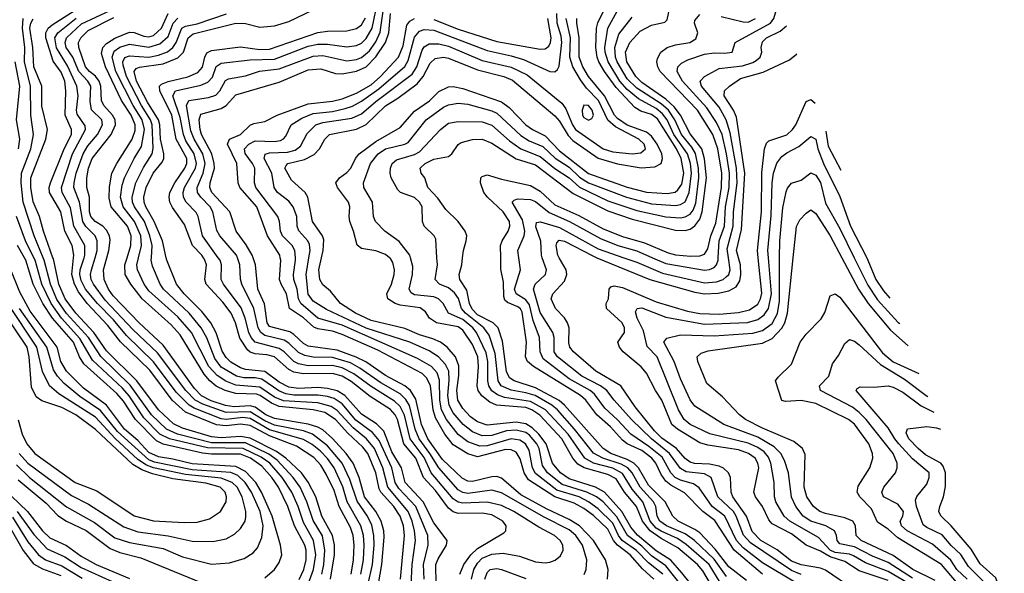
# Model space of a CAD drawing. Header units: inches. Extents: x 990535 to 1117859, y 769386 to 892122.
# Tile 1041 of 1056: x 1092176 to 1096250, y 848694 to 850985. Entities that reach past the tile are written whole.
import ezdxf

# ---------------------------------------------------------------- set-up
doc = ezdxf.new("R2010")
doc.units = ezdxf.units.IN
doc.header["$MEASUREMENT"] = 0
doc.layers.add('B0894', color=7, linetype='Continuous')
doc.layers.add('B0895', color=7, linetype='Continuous')

msp = doc.modelspace()

# ---------------------------------------------------------------- linework, layer by layer
at = {"layer": 'B0894', "color": 5}
for points, elevation in [([(1093332.3, 848667.7), (1093351.6, 848710), (1093361.4, 848750), (1093361.3, 848790), (1093356.2, 848810), (1093312.3, 848890), (1093285.8, 848970), (1093246.3, 849050), (1093219.6, 849090), (1093177.5, 849137.5), (1093130.2, 849170), (1093090, 849186.8), (1092970, 849187.3), (1092931.6, 849191.6), (1092770, 849227.6), (1092742.3, 849242.3), (1092654.7, 849330), (1092605.5, 849405.5), (1092578, 849438), (1092441.1, 849561.1), (1092423.1, 849590), (1092398, 849650), (1092311.3, 849750), (1092271.2, 849810), (1092231.7, 849890), (1092201.4, 849990), (1092195.5, 850000)], 4280), ([(1093370, 848649.1), (1093392.1, 848710), (1093400.5, 848770), (1093392.1, 848830), (1093350, 848903.6), (1093328.4, 848970), (1093301.2, 849030), (1093261.4, 849090), (1093210.6, 849150), (1093174.8, 849174.8), (1093100.1, 849210), (1092953.4, 849213.4), (1092795, 849250), (1092756, 849270), (1092690, 849336.5), (1092628, 849428), (1092600.5, 849460.5), (1092476.5, 849576.5), (1092425.1, 849665.1), (1092348.5, 849750), (1092305.5, 849810), (1092266.7, 849890), (1092239.7, 849990), (1092234.7, 850000)], 4260), ([(1093426.4, 848690), (1093434.8, 848730), (1093439.1, 848790), (1093428.2, 848848.2), (1093390, 848911.9), (1093364.2, 848990), (1093335.8, 849050), (1093307.3, 849090), (1093241.4, 849161.4), (1093206.8, 849186.8), (1093110, 849233.5), (1092970, 849234.4), (1092828.4, 849270), (1092783.8, 849290), (1092721.2, 849350), (1092632.6, 849472.6), (1092511, 849591), (1092459.8, 849670), (1092369.6, 849769.6), (1092330, 849827.3), (1092302.9, 849890), (1092277.5, 849990), (1092273.2, 850000)], 4240), ([(1093461.4, 848670), (1093478.2, 848770), (1093478.4, 848810), (1093470.6, 848850.6), (1093426.1, 848930), (1093400.7, 849010), (1093370, 849071.1), (1093341.6, 849110), (1093277.1, 849170), (1093238.1, 849198.1), (1093130, 849253.5), (1093090, 849260.6), (1093010, 849254.5), (1092970, 849258.5), (1092850, 849294.4), (1092812.6, 849312.6), (1092750.1, 849370.1), (1092660.7, 849490), (1092534.9, 849614.9), (1092482.9, 849690), (1092407.8, 849770), (1092363.4, 849830), (1092337.9, 849890), (1092314.9, 849994.9), (1092313.1, 850000)], 4220), ([(1093547.3, 848690), (1093557.1, 848750), (1093560, 848810), (1093555.2, 848850), (1093544, 848884), (1093497.6, 848970), (1093476.6, 849036.6), (1093444.3, 849104.3), (1093421.4, 849141.4), (1093392.8, 849172.8), (1093320.5, 849220.5), (1093210, 849262), (1093130, 849305), (1093090, 849311.5), (1093030, 849303.7), (1092990, 849308.1), (1092861.2, 849361.2), (1092806.5, 849410), (1092714, 849534), (1092592.3, 849652.3), (1092539.8, 849719.8), (1092454.6, 849810), (1092418.9, 849858.9), (1092402.7, 849890), (1092391.3, 849930), (1092398.6, 850000)], 4180), ([(1093587.9, 848690), (1093597.9, 848750), (1093601.2, 848810), (1093598.6, 848850), (1093587.2, 848890), (1093531.4, 848990), (1093512.3, 849052.3), (1093476.4, 849130), (1093449.4, 849169.4), (1093419.8, 849199.8), (1093386.3, 849226.3), (1093350, 849247.1), (1093210, 849287), (1093130, 849334.2), (1093098.8, 849338.8), (1093030.6, 849330.6), (1093010, 849333.4), (1092897.6, 849377.6), (1092876.3, 849390), (1092823.6, 849443.6), (1092730, 849569.1), (1092617.5, 849677.5), (1092563.3, 849743.3), (1092497.1, 849810), (1092448.5, 849870), (1092430, 849905.5), (1092424.9, 849930), (1092426.3, 849950), (1092441.8, 850000)], 4160), ([(1093617.5, 848650), (1093635.5, 848730), (1093642, 848810), (1093641.2, 848850), (1093632.5, 848892.4), (1093614.6, 848930), (1093571.9, 848991.9), (1093541.8, 849081.8), (1093510.6, 849150), (1093450, 849221.7), (1093387.2, 849270), (1093350, 849282.7), (1093230, 849306.3), (1093190, 849324.5), (1093130, 849362), (1093030, 849359.3), (1092934, 849394), (1092902.1, 849410), (1092863, 849450), (1092746.3, 849606.3), (1092643.2, 849703.2), (1092530, 849824.3), (1092481.7, 849890), (1092471.9, 849910), (1092469.2, 849930), (1092472.5, 849950), (1092487.7, 850000)], 4140), ([(1093659.9, 848650), (1093674.8, 848730), (1093683.4, 848843.4), (1093681.9, 848870), (1093671.7, 848910), (1093649.7, 848950), (1093602.7, 849010), (1093580.8, 849090), (1093555, 849150), (1093526.5, 849190), (1093470, 849251.1), (1093430, 849287.2), (1093410, 849298.9), (1093370, 849311.3), (1093230, 849333.9), (1093194.8, 849350), (1093150, 849381.2), (1093130, 849387), (1093063.3, 849383.3), (1093027.6, 849387.7), (1092967.4, 849407.4), (1092928.2, 849428.2), (1092898.9, 849458.9), (1092770, 849638), (1092669.7, 849729.7), (1092562.4, 849842.4), (1092543.1, 849870), (1092524.8, 849910), (1092521.8, 849950), (1092536.3, 850000)], 4120), ([(1093752, 848670), (1093768.4, 848850), (1093763.3, 848890), (1093749.5, 848930), (1093724.5, 848970), (1093670.6, 849030), (1093663.6, 849043.6), (1093649.8, 849110), (1093615.8, 849190), (1093595.8, 849215.8), (1093533.4, 849273.4), (1093482.1, 849330), (1093438.8, 849358.9), (1093390, 849370.9), (1093250, 849383.5), (1093217.3, 849397.3), (1093170.2, 849430.2), (1093155.7, 849435.7), (1093070, 849437.5), (1093025.9, 849450), (1092988.5, 849468.5), (1092962.4, 849490), (1092938.5, 849518.5), (1092840.4, 849680.4), (1092802, 849722), (1092682.1, 849830), (1092635.3, 849890), (1092612.4, 849930), (1092610.6, 849970), (1092620.2, 850000)], 4080), ([(1093795.5, 848644.5), (1093799.4, 848730), (1093813.7, 848830), (1093809.7, 848870), (1093799.5, 848910), (1093782.6, 848950), (1093699.2, 849050), (1093679, 849130), (1093643.3, 849210), (1093611, 849250), (1093555.2, 849295.2), (1093490, 849367), (1093464.5, 849384.5), (1093410, 849399.1), (1093267.6, 849407.6), (1093230, 849423), (1093170, 849464.1), (1093070, 849472.6), (1093029.2, 849489.1), (1092992.3, 849512.3), (1092959, 849550), (1092887.2, 849690), (1092830, 849754.5), (1092710, 849862.3), (1092690.8, 849890), (1092662.6, 849950), (1092659.9, 849970), (1092667.2, 850000)], 4060), ([(1093849.4, 848670), (1093846.1, 848730), (1093866.3, 848810), (1093864.4, 848850), (1093815, 848970), (1093744.8, 849044.8), (1093730, 849069.5), (1093716.2, 849130), (1093663.7, 849243.7), (1093636.3, 849276.3), (1093567, 849327), (1093510, 849394.7), (1093477.3, 849417.3), (1093450, 849425.8), (1093410.6, 849430.6), (1093310, 849431.4), (1093276.4, 849436.4), (1093248.7, 849448.7), (1093177.2, 849497.2), (1093150, 849502.6), (1093103.1, 849503.1), (1093072.4, 849510), (1093010, 849547.4), (1092983.2, 849583.2), (1092950, 849668.8), (1092926.2, 849710), (1092876.4, 849770), (1092771, 849870), (1092756.5, 849890), (1092724.9, 849964.9), (1092720.1, 849990), (1092720.7, 850000)], 4040), ([(1093898.6, 848650), (1093897.8, 848730), (1093906.9, 848753.1), (1093942.6, 848810), (1093944.9, 848830), (1093890, 848902.6), (1093845.9, 848990), (1093770.8, 849070), (1093755.9, 849130), (1093716.1, 849196.1), (1093682.3, 849282.3), (1093652.9, 849312.9), (1093590, 849351.7), (1093520.6, 849430), (1093490, 849449.4), (1093450, 849459.1), (1093410, 849462.3), (1093330, 849459.2), (1093290, 849464), (1093250, 849485.1), (1093190, 849529.2), (1093110, 849537.7), (1093090, 849543.6), (1093050, 849567.9), (1093030, 849587.1), (1093013.3, 849613.3), (1092989.4, 849689.4), (1092966.7, 849730), (1092930, 849777.4), (1092856.8, 849850), (1092824.8, 849890), (1092784.3, 849990), (1092782.1, 850000)], 4020), ([(1093996.6, 848690), (1094013.8, 848730), (1094042.8, 848770), (1094070, 848796.1), (1094178.8, 848861.2), (1094186.9, 848870), (1094188.6, 848890), (1094175.2, 848910), (1094130, 848935.6), (1094090, 848943.2), (1093990, 848941.4), (1093970, 848947.8), (1093950, 848964), (1093896.4, 849036.4), (1093846.8, 849090), (1093815.3, 849170), (1093766, 849230), (1093739.3, 849330), (1093730, 849350.2), (1093710, 849371.8), (1093625.5, 849425.5), (1093547.8, 849487.8), (1093510, 849509.3), (1093470, 849521), (1093350, 849519.3), (1093310, 849526.5), (1093290, 849537.1), (1093230, 849589.5), (1093198.4, 849598.4), (1093150, 849602.3), (1093130, 849608.7), (1093118.5, 849618.5), (1093086.2, 849666.2), (1093068.6, 849730), (1093050.5, 849770.5), (1093016.2, 849816.2), (1092946.8, 849890), (1092941.6, 849910), (1092948.3, 849970), (1092942.4, 849990), (1092936.2, 850000)], 3980), ([(1094045.7, 848670), (1094055.7, 848710), (1094070, 848735.4), (1094090, 848756.5), (1094130, 848773), (1094176.5, 848776.5), (1094244.1, 848764.1), (1094310, 848741.8), (1094350, 848736.6), (1094370, 848739.2), (1094392.3, 848747.7), (1094413.7, 848766.3), (1094424.5, 848790), (1094423.2, 848810), (1094412.1, 848830), (1094388.5, 848850), (1094324.4, 848884.4), (1094219.9, 848950), (1094170, 848974.9), (1094110, 848988.8), (1094010, 848984.2), (1093990, 848988.8), (1093970, 849002), (1093878.1, 849110), (1093850, 849172.7), (1093791.2, 849250), (1093768.5, 849348.5), (1093750, 849384.1), (1093726.1, 849406.1), (1093630, 849466.8), (1093559, 849519), (1093510, 849543.9), (1093470, 849554.1), (1093370, 849552.3), (1093330, 849560.3), (1093310, 849570.5), (1093270.1, 849610.1), (1093250, 849623.6), (1093149.9, 849650), (1093133, 849670), (1093123.5, 849690), (1093108.8, 849750), (1093092, 849792), (1093019.3, 849890), (1093010, 849909.9), (1093011, 849970), (1093004.7, 849990), (1092997.4, 850000)], 3960), ([(1094511.3, 848688.7), (1094520.4, 848710), (1094523.1, 848750), (1094504.9, 848810), (1094477.7, 848850), (1094450, 848873), (1094345.5, 848925.5), (1094170, 849027.3), (1094130, 849037.4), (1094030, 849024.3), (1094010, 849027.7), (1093990, 849039.4), (1093910, 849130.2), (1093873.1, 849190), (1093828.3, 849250), (1093812.4, 849290), (1093788.4, 849388.4), (1093773.6, 849413.6), (1093750, 849436.1), (1093670, 849482.1), (1093583.3, 849543.3), (1093544.3, 849564.3), (1093470, 849587.3), (1093390, 849587.9), (1093355.1, 849595.1), (1093330, 849608.1), (1093290, 849646.6), (1093270, 849659.1), (1093190, 849678.4), (1093172.9, 849690), (1093162.1, 849710), (1093144.8, 849790), (1093095.4, 849890), (1093089.4, 849910.6), (1093086.4, 849970), (1093076.6, 850000)], 3940), ([(1094607.5, 848670), (1094611.6, 848710), (1094599.3, 848750), (1094550.5, 848830), (1094492.5, 848890), (1094450, 848916.6), (1094358.8, 848958.8), (1094250, 849018.8), (1094170, 849087.9), (1094150, 849094.5), (1094130, 849092.8), (1094050, 849073.1), (1094030, 849075.3), (1094007.1, 849087.1), (1093925.4, 849165.4), (1093865.1, 849250), (1093839, 849310), (1093814.8, 849414.8), (1093793.1, 849450), (1093770, 849469.7), (1093690, 849511.7), (1093608.3, 849568.3), (1093568.1, 849588.1), (1093490, 849617), (1093370, 849633.9), (1093350, 849644.8), (1093310, 849682.5), (1093293, 849693), (1093210, 849714.7), (1093200.1, 849730), (1093189, 849809), (1093161.5, 849870), (1093151, 849970), (1093141.4, 850000)], 3920), ([(1094799.9, 848670), (1094752.9, 848712.9), (1094702.5, 848770), (1094649.8, 848809.8), (1094633.6, 848830), (1094610, 848876), (1094550, 848932.7), (1094510, 848962), (1094470, 848984), (1094389.9, 849010), (1094281.2, 849081.2), (1094263.2, 849110), (1094247.2, 849167.2), (1094230, 849194.4), (1094210, 849204.9), (1094186.7, 849206.7), (1094070, 849175.4), (1094030, 849187.8), (1093970, 849225.6), (1093934.8, 849270), (1093896.5, 849336.5), (1093886.4, 849370), (1093876.2, 849470), (1093860.8, 849500.9), (1093840.8, 849520.8), (1093657.8, 849617.8), (1093510, 849682.7), (1093470, 849695.9), (1093410, 849704.9), (1093392.5, 849712.5), (1093350, 849751.5), (1093291.6, 849790), (1093279.9, 849850), (1093257.1, 849890), (1093251.3, 849910), (1093255.9, 849990), (1093253.7, 850000)], 3880), ([(1094837.6, 848690), (1094777.6, 848737.6), (1094728.5, 848788.5), (1094669.2, 848829.2), (1094654.1, 848850), (1094630, 848900.7), (1094570, 848961.1), (1094529.7, 848989.7), (1094490.3, 849010), (1094398.2, 849038.2), (1094310, 849106.8), (1094298.5, 849130), (1094283.9, 849203.9), (1094269.2, 849230), (1094245.3, 849245.3), (1094210, 849250.3), (1094110, 849221.3), (1094080.2, 849220.2), (1094030, 849238.4), (1093990, 849268.7), (1093942.5, 849330), (1093920.7, 849370), (1093913.8, 849410), (1093913.3, 849493.3), (1093903.1, 849523.1), (1093879.3, 849550), (1093822.1, 849582.1), (1093510, 849720.4), (1093410.1, 849750.1), (1093338.8, 849810), (1093329.6, 849829.6), (1093323.6, 849870), (1093310.5, 849910), (1093308.4, 849930), (1093317.6, 849990), (1093316.6, 850000)], 3860), ([(1094944.4, 848604.4), (1094850, 848724.6), (1094790, 848766.7), (1094750, 848805.6), (1094691.1, 848850), (1094647.1, 848927.1), (1094589.7, 848989.7), (1094562.6, 849010), (1094522.1, 849030), (1094421, 849061), (1094360.2, 849110), (1094339.8, 849139.8), (1094325.5, 849210), (1094316.4, 849230), (1094285.7, 849265.7), (1094270, 849276.6), (1094230, 849286.5), (1094190, 849283.1), (1094130, 849264.5), (1094090, 849263.2), (1094050, 849278.9), (1094010.6, 849310), (1093970, 849358.1), (1093952.3, 849390), (1093947.1, 849430), (1093953.3, 849493.3), (1093951.3, 849530), (1093938.4, 849558.4), (1093909.1, 849589.1), (1093870, 849615), (1093790, 849650.2), (1093610, 849708.7), (1093445.7, 849785.7), (1093390, 849820.1), (1093369.6, 849849.6), (1093361.4, 849930), (1093372.5, 850000)], 3840), ([(1094990, 848602.7), (1094916.4, 848696.4), (1094870, 848747.7), (1094810, 848787), (1094732.2, 848852.2), (1094705.1, 848885.1), (1094667.1, 848950), (1094595.7, 849030), (1094559, 849050), (1094450, 849084.4), (1094413.2, 849110), (1094380.3, 849150), (1094355, 849230), (1094324.2, 849270), (1094296.4, 849296.4), (1094270, 849312), (1094230, 849319.9), (1094110, 849307.2), (1094070, 849320.6), (1094041.9, 849341.9), (1094010, 849375.6), (1093988.9, 849410), (1093984.6, 849450), (1093992.6, 849512.6), (1093992.5, 849552.5), (1093978.9, 849590), (1093945.1, 849630), (1093916.4, 849650), (1093884.7, 849664.7), (1093830, 849681), (1093770, 849706.6), (1093630, 849740.5), (1093565.1, 849770), (1093502.7, 849810), (1093461.2, 849861.2), (1093430, 849887.7), (1093418.1, 849910), (1093413.4, 849950), (1093425.1, 850000)], 3820), ([(1095033.9, 848650), (1095003.3, 848703.4), (1094980.3, 848730), (1094899.3, 848799.3), (1094830, 848837.7), (1094785.2, 848870), (1094753.3, 848910), (1094728.8, 848970), (1094679.1, 849030), (1094644.4, 849084.4), (1094610, 849103.3), (1094511.7, 849130), (1094485.8, 849145.8), (1094464.5, 849170), (1094419.1, 849250), (1094328.3, 849348.3), (1094294.9, 849370), (1094270, 849379.6), (1094149.3, 849389.3), (1094121.9, 849401.9), (1094088, 849428), (1094073.3, 849450), (1094068.3, 849470), (1094074.6, 849550), (1094071.7, 849590), (1094050, 849640.5), (1094010, 849699.6), (1093990, 849714), (1093899.9, 849730), (1093872, 849750), (1093855.4, 849775.4), (1093832.3, 849792.3), (1093750, 849803.6), (1093729.8, 849810), (1093698.8, 849830), (1093694.9, 849850), (1093714.9, 849890), (1093725.5, 849930), (1093726.7, 849950), (1093719.9, 849979.9), (1093710, 849996.6), (1093705.9, 850000)], 3780), ([(1095075.1, 848655.1), (1095028.6, 848730), (1094933.3, 848813.3), (1094898, 848838), (1094830, 848867.5), (1094810, 848880.7), (1094784.3, 848910), (1094755.1, 848990), (1094710, 849042.1), (1094670, 849107.4), (1094630, 849128.9), (1094549.9, 849150), (1094514.7, 849170), (1094445.3, 849270), (1094352.2, 849370), (1094290, 849405.4), (1094181.3, 849421.3), (1094152.3, 849432.3), (1094129.1, 849449.1), (1094116.8, 849470), (1094112.8, 849490), (1094112.5, 849570), (1094106, 849606), (1094066.1, 849690), (1094050.4, 849710), (1094010, 849743.8), (1093950.4, 849770), (1093927.5, 849810), (1093909, 849829), (1093890, 849837.6), (1093810, 849846.1), (1093795.1, 849855.1), (1093787.5, 849870), (1093801.1, 849930), (1093802.9, 849962.9), (1093793.1, 850000)], 3760), ([(1095100.2, 848680.2), (1095050, 848752.7), (1094968, 848830), (1094930, 848857.6), (1094852.6, 848890), (1094824.6, 848910), (1094814.4, 848930), (1094808.1, 848970), (1094798.2, 848990), (1094743.6, 849050), (1094710, 849110), (1094692.5, 849130), (1094665.3, 849145.3), (1094589.5, 849170), (1094550.7, 849190.7), (1094472, 849290), (1094401.2, 849370), (1094377.4, 849390), (1094309.1, 849429.1), (1094270, 849441.3), (1094210, 849451.4), (1094168.8, 849470), (1094155.4, 849490), (1094143.7, 849603.7), (1094118.7, 849678.7), (1094096.9, 849710), (1094021, 849770), (1094003.5, 849790), (1093991.7, 849831.7), (1093975, 849855), (1093950, 849874.6), (1093913.2, 849890), (1093894.7, 849910), (1093904.3, 849970), (1093902.3, 850000)], 3740), ([(1095184.1, 848664.1), (1095110, 848720.6), (1095054.2, 848794.2), (1094990, 848861.3), (1094970, 848875.7), (1094901.3, 848910), (1094878.2, 848930), (1094846.2, 848990), (1094777.9, 849057.9), (1094736.7, 849130), (1094717.5, 849150), (1094690, 849165), (1094622.1, 849190), (1094589.9, 849210), (1094430.7, 849390), (1094408.3, 849408.3), (1094310, 849461.9), (1094222.2, 849490), (1094202.7, 849502.7), (1094189.6, 849529.6), (1094173.8, 849653.8), (1094156, 849710), (1094135.4, 849730), (1094070, 849763.6), (1094047.5, 849787.5), (1094036.7, 849810), (1094026, 849866), (1093996.7, 849910), (1093994.6, 849930), (1094005.8, 849970), (1094008.8, 850000)], 3720), ([(1095250, 848690.4), (1095131.7, 848790), (1095052.5, 848912.5), (1095003.3, 848950), (1094927.3, 849027.3), (1094870, 849058.4), (1094850, 849074.9), (1094830, 849102.6), (1094808, 849150), (1094791.1, 849170), (1094750, 849202), (1094689.6, 849229.6), (1094670, 849244.2), (1094620.4, 849300.4), (1094564, 849350), (1094518.3, 849410), (1094496.8, 849430), (1094302.2, 849550), (1094277.1, 849570), (1094269.1, 849590), (1094272.8, 849650), (1094254.6, 849774.6), (1094248.8, 849788.9), (1094237.2, 849797.2), (1094194.2, 849814.1), (1094183.8, 849823.8), (1094178.9, 849838.9), (1094178.3, 849898.3), (1094167.3, 849952.7), (1094166.1, 850000)], 3680), ([(1095390, 848653.4), (1095250, 848737.6), (1095170, 848798.9), (1095142.6, 848830), (1095093.8, 848930), (1095041.8, 848970), (1094987.4, 849047.4), (1094963.5, 849063.5), (1094910, 849079), (1094888.7, 849090), (1094870, 849110), (1094833.9, 849173.9), (1094778.7, 849218.7), (1094704.5, 849270), (1094649.2, 849329.2), (1094596.6, 849376.5), (1094555, 849435), (1094536.4, 849450), (1094450, 849499.1), (1094341.9, 849581.9), (1094329, 849610), (1094327.4, 849670), (1094300.5, 849740.5), (1094285.3, 849805.3), (1094270, 849825.8), (1094229.6, 849850), (1094223.3, 849870), (1094248.5, 849950), (1094241.6, 850000)], 3660), ([(1095410, 848688.3), (1095370, 848705.2), (1095199.4, 848819.4), (1095171.3, 848851.3), (1095140.7, 848930), (1095129.1, 848949.1), (1095065.1, 849010), (1095036.7, 849090), (1095010, 849105.2), (1094933.8, 849113.8), (1094910, 849127.4), (1094865.1, 849190), (1094789.7, 849250), (1094707.4, 849330), (1094635.2, 849410), (1094605.8, 849450), (1094578.7, 849470), (1094502.5, 849510), (1094401, 849590), (1094388.1, 849610), (1094387, 849670), (1094382.6, 849690), (1094330, 849772.7), (1094301.3, 849870), (1094309.4, 849890), (1094351.5, 849930), (1094355.6, 849950), (1094338.5, 850000)], 3640), ([(1095627, 848627), (1095510, 848707.2), (1095490, 848714.8), (1095410, 848729.1), (1095370, 848744.2), (1095310, 848791.2), (1095242.8, 848830), (1095206.8, 848866.8), (1095183.4, 848930), (1095126.9, 849010), (1095119.9, 849030), (1095117.2, 849090), (1095109.5, 849110), (1095088.8, 849128.8), (1095070, 849136.8), (1095030, 849145.6), (1094968.5, 849148.5), (1094950, 849153.9), (1094930, 849168.2), (1094893.1, 849210), (1094833.4, 849253.5), (1094803.3, 849283.3), (1094722.5, 849382.6), (1094662.7, 849470), (1094559.9, 849530), (1094466.9, 849610), (1094451.7, 849630), (1094447.7, 849647.7), (1094449, 849709), (1094443, 849730), (1094430, 849750.5), (1094393.1, 849790), (1094375.5, 849830), (1094381.5, 849850), (1094430, 849903), (1094439.7, 849930), (1094436.5, 849950), (1094408.5, 850000)], 3620), ([(1094564.3, 850000), (1094783.8, 849910), (1094970, 849857.1), (1095010, 849850.5), (1095066.7, 849853.3), (1095110, 849862.5), (1095140.8, 849879.2), (1095156.5, 849903.5), (1095160.3, 849930), (1095157.9, 849970), (1095149.9, 850000)], 3620), ([(1095770, 848664.5), (1095650, 848704.6), (1095590, 848742.3), (1095530, 848761.5), (1095490, 848785.8), (1095429.9, 848810), (1095370, 848856.6), (1095290, 848898.1), (1095275.7, 848915.7), (1095249.8, 848969.8), (1095220.3, 849010), (1095213.4, 849030), (1095233.9, 849130), (1095230.8, 849150), (1095219.3, 849170), (1095191.7, 849190), (1095150, 849204.5), (1095023.4, 849223.4), (1094990, 849233.1), (1094897.6, 849290), (1094874.7, 849310), (1094832.8, 849410), (1094806.6, 849450), (1094770, 849521.6), (1094747.6, 849547.6), (1094672.8, 849610), (1094657.3, 849630), (1094651.3, 849650), (1094678.3, 849690), (1094678.6, 849710), (1094668.5, 849730), (1094603.9, 849790), (1094602.2, 849810), (1094611.7, 849830), (1094615.2, 849870), (1094621.3, 849878.7), (1094636.4, 849883.6), (1094670, 849877.1), (1094810, 849817.3), (1094939.3, 849779.3), (1094990, 849769), (1095070, 849766.3), (1095150, 849772.9), (1095195.5, 849784.5), (1095230, 849808.2), (1095241.9, 849830), (1095247, 849853), (1095231.8, 850000)], 3580), ([(1094675.7, 850000), (1094730, 849981.2), (1094835.5, 849935.5), (1095010, 849896.4), (1095059.3, 849900.7), (1095086.4, 849910), (1095099.9, 849920.1), (1095109.7, 849930.3), (1095116, 849950), (1095108.5, 850000)], 3640), ([(1095850, 848654.1), (1095770, 848701.4), (1095676.5, 848736.5), (1095626.6, 848766.6), (1095610, 848772.7), (1095550, 848779.8), (1095530, 848789.1), (1095481.7, 848841.7), (1095362.5, 848910), (1095339.2, 848930), (1095304.4, 848990), (1095299.3, 849010), (1095298.5, 849070), (1095284.1, 849150), (1095274.6, 849174.6), (1095256.6, 849196.6), (1095230, 849214.6), (1095190, 849232.2), (1095031.5, 849271.5), (1094950, 849309.9), (1094925.4, 849330), (1094901.8, 849370), (1094813.3, 849590), (1094772.4, 849632.4), (1094757, 849697), (1094730.3, 849750), (1094724.7, 849775.3), (1094730.5, 849789.5), (1094750, 849793), (1094850, 849753.8), (1095010, 849724.6), (1095187.7, 849732.3), (1095230, 849744.4), (1095257, 849763), (1095275, 849790), (1095286.2, 849850), (1095274.3, 850000)], 3560), ([(1094794.5, 850000), (1094850, 849975.7), (1095010, 849948.7), (1095030, 849950.7), (1095050, 849959.7), (1095059.6, 849970), (1095065.9, 849990), (1095066.4, 850000)], 3660), ([(1095870, 848674.1), (1095770, 848739), (1095704.4, 848764.4), (1095630, 848802.9), (1095570, 848815.4), (1095558.8, 848830), (1095556.4, 848850), (1095547.1, 848870), (1095511.7, 848890), (1095450, 848910.2), (1095418.6, 848930), (1095388.2, 848970), (1095369.2, 849009.3), (1095357.5, 849110), (1095341, 849161), (1095325.9, 849190), (1095297.6, 849217.6), (1095230, 849257.5), (1095089.9, 849310), (1094970, 849385), (1094950, 849411.3), (1094910, 849498.6), (1094883.6, 849570), (1094841.7, 849650), (1094853.1, 849666.9), (1094910, 849680.3), (1095050, 849676), (1095210, 849687), (1095250, 849698.1), (1095290, 849727.7), (1095311.5, 849768.5), (1095320.1, 849819.9), (1095320.5, 850000)], 3540), ([(1095964.4, 848664.4), (1095872, 848710), (1095790, 848767.6), (1095657.9, 848830), (1095637.7, 848850), (1095635.1, 848890), (1095623.2, 848910), (1095590, 848923.3), (1095510, 848940.7), (1095487.2, 848950), (1095460.1, 848970), (1095433.7, 849010), (1095421.9, 849050), (1095426, 849186), (1095415.8, 849210), (1095378.7, 849238.7), (1095250, 849294.3), (1095179.9, 849330), (1095153.8, 849350), (1095083.9, 849423.9), (1095019.5, 849479.5), (1094982.1, 849570), (1094979.1, 849590), (1094995.2, 849604.8), (1095025.2, 849614.8), (1095250, 849645.9), (1095290, 849665.9), (1095330, 849708), (1095341.9, 849730), (1095352.5, 849770), (1095377.1, 850000)], 3520), ([(1095578.1, 850000), (1095647.2, 849870), (1095687, 849810), (1095780, 849700), (1095852.8, 849635.3)], 3520), ([(1095629.5, 850000), (1095685.6, 849885.6), (1095726, 849826), (1095811.4, 849731.4), (1095817.4, 849726.9)], 3540), ([(1095680.9, 850000), (1095686.1, 849990), (1095718.4, 849910), (1095750, 849862.6), (1095776.7, 849832.3)], 3560), ([(1093190, 848675), (1093230, 848709.5), (1093250, 848738.9), (1093259.9, 848770), (1093254.3, 848810), (1093220.8, 848930), (1093176.1, 849030), (1093152.8, 849070), (1093110, 849115.3), (1093070, 849135.7), (1092890, 849146.2), (1092810, 849166.7), (1092750, 849176), (1092710, 849194.1), (1092664, 849244), (1092609.8, 849290), (1092534.2, 849390), (1092439.8, 849459.8), (1092368.9, 849530), (1092346.3, 849570), (1092330.4, 849630), (1092218.9, 849778.9), (1092176.9, 849856.9), (1092136.5, 849956.5)], 4320), ([(1096076.6, 848630), (1095990.2, 848730.2), (1095810, 848840.7), (1095770, 848876.8), (1095725.5, 848905.5), (1095701.2, 848961.2), (1095652.9, 849010), (1095641.9, 849030), (1095645.3, 849054.7), (1095693.9, 849130), (1095706.1, 849170), (1095704.9, 849190), (1095689.4, 849230), (1095630, 849311.4), (1095605.9, 849330), (1095470, 849397), (1095410, 849409.3), (1095345.3, 849405.3), (1095329, 849409), (1095303.7, 849490), (1095313.9, 849506.1), (1095370, 849558.9), (1095406.1, 849650), (1095430, 849683.3), (1095492.7, 849747.3), (1095507.4, 849772.6), (1095530, 849842), (1095550, 849850.8), (1095570, 849836.2), (1095745.8, 849605.8), (1095790, 849569.6), (1095896.9, 849521.1)], 3480), ([(1092169.1, 849329.1), (1092186.2, 849270), (1092204.6, 849230), (1092238, 849190), (1092405.1, 849070), (1092494.5, 849034.5), (1092650, 848931.9), (1092730, 848911.4), (1092856, 848904), (1092910, 848905.3), (1092960.8, 848919.2), (1093006, 848950), (1093029.9, 848990), (1093031.8, 849010), (1093025.3, 849030), (1093005.6, 849050), (1092946.5, 849066.5), (1092810, 849084.9), (1092725.7, 849105.7), (1092681.5, 849121.5), (1092644.1, 849144.1), (1092490, 849288.8), (1092407.9, 849350), (1092350, 849380.5), (1092267, 849407), (1092243.4, 849423.4), (1092224.2, 849464.2), (1092214.3, 849590), (1092206.1, 849630), (1092099, 849790)], 4380), ([(1092173, 849190), (1092210, 849150), (1092390, 849015.2), (1092460.1, 848980.2), (1092606, 848886), (1092665.1, 848865.1), (1092789.4, 848849.4), (1092890, 848826.7), (1092974.5, 848825.5), (1093030, 848836.1), (1093064.8, 848855.2), (1093090, 848878.9), (1093108.7, 848910), (1093111.9, 848928.1), (1093111, 848950), (1093096.3, 849010), (1093075.2, 849050), (1093055.5, 849070), (1093010, 849087.8), (1092862.1, 849102.1), (1092730, 849130), (1092701, 849141), (1092665, 849165), (1092571.1, 849251), (1092490, 849339.5), (1092337.1, 849437.1), (1092299.6, 849470), (1092269.4, 849529.4), (1092247, 849630), (1092126, 849810)], 4360), ([(1092163.1, 849143.1), (1092215.8, 849090), (1092369, 848969), (1092484.6, 848904.6), (1092570, 848840.4), (1092630, 848820.6), (1092770, 848796.1), (1092850, 848761.8), (1092970, 848731.9), (1093043.3, 848736.7), (1093104.3, 848755.7), (1093141.7, 848778.3), (1093160.2, 848799.8), (1093177.9, 848842.1), (1093183.8, 848890), (1093170.2, 848950), (1093135.1, 849030), (1093109, 849070), (1093077.9, 849098), (1093050, 849111), (1092890, 849121.4), (1092733.9, 849153.9), (1092710, 849163.3), (1092580.4, 849280.4), (1092510, 849367.2), (1092424.8, 849424.8), (1092359.5, 849479.5), (1092331.9, 849510), (1092315.9, 849535.9), (1092288.5, 849630), (1092175.4, 849790)], 4340), ([(1096096.4, 848670), (1096053.8, 848710), (1096028.6, 848748.6), (1095953.8, 848813.8), (1095847.9, 848870), (1095825.4, 848890), (1095819.6, 848910), (1095830.5, 848930), (1095832.7, 848950), (1095810, 848979.9), (1095750.8, 849010), (1095743.2, 849030), (1095752.4, 849050), (1095799.4, 849110), (1095806.8, 849130), (1095806.9, 849150), (1095790.3, 849190), (1095678.4, 849330), (1095650, 849359.1), (1095621.4, 849381.4), (1095489.8, 849450), (1095485.4, 849470), (1095523.7, 849510), (1095539.2, 849560.8), (1095564.6, 849595.4), (1095590, 849644.2), (1095610, 849660.7), (1095630, 849655), (1095650, 849639.8), (1095738.5, 849558.5), (1095837.8, 849497.8), (1095926.9, 849430), (1095933.7, 849425.9)], 3460), ([(1096174.1, 848650), (1096102, 848722), (1096070.9, 848771), (1096030, 848809.2), (1095992.9, 848852.9), (1095930, 848883.4), (1095915, 848895), (1095886.6, 848970), (1095883.1, 848996.9), (1095888.5, 849011.5), (1095930, 849062.7), (1095939.6, 849090), (1095938.8, 849110), (1095870, 849167.7), (1095813.9, 849230), (1095796.9, 849250), (1095770, 849296), (1095637.8, 849450), (1095641.4, 849458.6), (1095654.2, 849465.8), (1095710, 849464.3), (1095769.9, 849470.1), (1095790, 849464), (1095830, 849442.8), (1095906.5, 849386.5), (1095959.1, 849360.4)], 3440), ([(1096250.3, 848591.5), (1096241.1, 848601), (1096215.5, 848675.5), (1096150, 848733.3), (1096113.1, 848793.1), (1096030.7, 848890.7), (1095988.8, 848930), (1095982.7, 848942.7), (1095979.6, 848950), (1095982.9, 848970), (1095999.1, 849010), (1096006.5, 849053.5), (1096006.8, 849110), (1095997.5, 849137.5), (1095987.3, 849150), (1095924.6, 849184.6), (1095894.1, 849210), (1095855.6, 849250), (1095844.6, 849275.4), (1095850, 849291), (1095930, 849300.8), (1095970, 849295.2), (1095986, 849290.6)], 3420), ([(1092106.7, 849046.7), (1092207.3, 848950), (1092270, 848870), (1092300.5, 848840.5), (1092370, 848808.5), (1092430, 848764), (1092492.6, 848730), (1092630, 848672.5)], 4280), ([(1092170, 849080.1), (1092284.7, 848984.7), (1092333.3, 848933.3), (1092369.1, 848910), (1092450.4, 848870.4), (1092550, 848795.9), (1092590, 848780.2), (1092677.5, 848757.5), (1092930, 848653.8)], 4320), ([(1092145.6, 848925.6), (1092210, 848824.3), (1092253.8, 848770), (1092282, 848750), (1092350, 848725), (1092434.1, 848674.1)], 4240), ([(1092164.8, 848950), (1092234.6, 848854.6), (1092290, 848794.9), (1092362.1, 848762.2), (1092430, 848717.8), (1092600.6, 848640.6)], 4260), ([(1092124, 848904), (1092190, 848787.5), (1092232.8, 848732.8), (1092270, 848712.1), (1092345.4, 848685.3)], 4220), ([(1094099.9, 848670), (1094110, 848697.6), (1094123.2, 848710), (1094150, 848714.1), (1094170.1, 848710.1), (1094270, 848672)], 3940)]:
    msp.add_lwpolyline(points, dxfattribs=dict(at, elevation=elevation))
at = {"layer": 'B0895', "color": 5}
for points, elevation in [([(1093705.9, 850000), (1093690, 850013.5), (1093650, 850028.8), (1093590, 850038.1), (1093572.4, 850052.4), (1093557.2, 850110), (1093541.2, 850150), (1093538.5, 850170), (1093542.5, 850210), (1093536.9, 850230), (1093490.9, 850290), (1093484.3, 850310), (1093498.9, 850330), (1093530, 850351.9), (1093546.7, 850370), (1093565.1, 850410), (1093581, 850430), (1093650, 850481), (1093750, 850538.8), (1093810, 850605.8), (1093870.9, 850649.1), (1093910, 850687.4), (1093950, 850707), (1093970, 850708.5), (1094010, 850700.6), (1094170, 850644.8), (1094201, 850621), (1094270.4, 850550), (1094297.9, 850530), (1094350, 850504.7), (1094410, 850442.4), (1094530, 850348.9), (1094690, 850292), (1094770, 850270.5), (1094854.7, 850265.3), (1094888.5, 850271.5), (1094899.9, 850280.1), (1094915.4, 850304.6), (1094924.2, 850350), (1094912.7, 850410), (1094893.9, 850450), (1094814.9, 850574.9), (1094790, 850591.9), (1094746.3, 850606.3), (1094721.3, 850621.3), (1094643.8, 850703.8), (1094595.9, 850770), (1094573, 850810), (1094565, 850830), (1094560.3, 850870), (1094562.6, 850950), (1094567.7, 850972.3), (1094620.8, 851079.2)], 3780), ([(1093793.1, 850000), (1093790.4, 850010), (1093746.6, 850066.6), (1093686.9, 850110), (1093648.2, 850150), (1093640.3, 850170), (1093635.5, 850230), (1093600.5, 850290), (1093598.5, 850310), (1093627.5, 850390), (1093659, 850430), (1093690, 850450.1), (1093770, 850469.5), (1093783, 850477), (1093858.2, 850570), (1093930, 850622.4), (1093950, 850632), (1093990, 850639.9), (1094030, 850634.6), (1094130, 850607.9), (1094150, 850598.5), (1094250, 850505.4), (1094284.1, 850484.1), (1094340.1, 850460.1), (1094392.1, 850412.1), (1094450, 850374), (1094492.9, 850332.9), (1094530.2, 850310.2), (1094686.4, 850250), (1094790, 850223.2), (1094890, 850215.3), (1094910, 850219.5), (1094930, 850231.3), (1094945.5, 850270), (1094956.4, 850350), (1094951.7, 850390), (1094938.7, 850430), (1094882.5, 850510), (1094854.6, 850570), (1094835.9, 850595.9), (1094810, 850617), (1094737.1, 850657.1), (1094690, 850696.6), (1094659.7, 850730), (1094610.9, 850810), (1094599.1, 850850), (1094597.8, 850870), (1094609.8, 850950.2), (1094680.2, 851079.8)], 3760), ([(1094008.8, 850000), (1094011.9, 850030), (1094023.7, 850070), (1094025.4, 850090), (1094019.3, 850110), (1093990, 850149.1), (1093939.2, 850199.2), (1093905.7, 850245.7), (1093864.6, 850290), (1093851.6, 850330), (1093837.1, 850350), (1093833.2, 850370), (1093853.4, 850390), (1093890, 850407.7), (1093950, 850419), (1093964.1, 850430), (1093990, 850468.6), (1094003.2, 850476.8), (1094050, 850488.7), (1094090, 850490.9), (1094130, 850474.5), (1094230, 850409.5), (1094310, 850383.9), (1094465.5, 850265.5), (1094610, 850194.5), (1094710, 850159.5), (1094890, 850113.7), (1094930, 850112.6), (1094950, 850118.5), (1094970, 850131.9), (1094990, 850158.8), (1095000.5, 850190), (1095018.1, 850330), (1095009.3, 850409.3), (1094998.1, 850450), (1094950, 850511.9), (1094910.5, 850590), (1094884.6, 850624.6), (1094850, 850656.4), (1094750, 850725.6), (1094725.1, 850750), (1094688.5, 850810), (1094683, 850850), (1094700.1, 850890), (1094743, 850937), (1094790, 850962), (1094845.3, 850974.7), (1094855.5, 850984.5), (1094876.1, 851083.9)], 3720), ([(1092997.4, 850000), (1092931.5, 850090), (1092914.8, 850170), (1092906.6, 850186.6), (1092864.4, 850230), (1092853.9, 850250), (1092852.5, 850270), (1092857.7, 850290), (1092903.2, 850370), (1092907.9, 850390), (1092897.9, 850430), (1092863.1, 850483.1), (1092852.9, 850510), (1092840, 850580), (1092809.2, 850670), (1092819.9, 850690), (1092925.6, 850714.4), (1092954.3, 850725.7), (1092973, 850747), (1092989.1, 850790.9), (1093010, 850805.5), (1093130, 850818.2), (1093230, 850821), (1093370, 850874.8), (1093410, 850883.9), (1093450, 850883.6), (1093530, 850872), (1093570, 850878.2), (1093590, 850888), (1093610, 850907), (1093634.1, 850950), (1093657.2, 851062.8)], 3960), ([(1095066.4, 850000), (1095069.8, 850070), (1095091.8, 850130), (1095096.9, 850210), (1095112, 850290), (1095113.1, 850350), (1095100.4, 850430), (1095082.3, 850510), (1095059.9, 850559.9), (1095019.9, 850619.9), (1094918.2, 850730), (1094896, 850770), (1094898.8, 850790), (1094914.7, 850805.3), (1094940.8, 850819.2), (1095010, 850841.9), (1095050, 850848.2), (1095093.7, 850846.3), (1095124.2, 850850), (1095136.3, 850890), (1095282.5, 850970), (1095297.1, 850990), (1095314.8, 851049.9)], 3660), ([(1092398.6, 850000), (1092399.6, 850010), (1092393.3, 850050), (1092362.2, 850110), (1092346.2, 850190), (1092299, 850270), (1092297.6, 850290), (1092303.2, 850310), (1092359.5, 850450), (1092389.5, 850510), (1092390.5, 850530), (1092363.5, 850590), (1092366, 850690), (1092362.2, 850730), (1092347.9, 850767.9), (1092313.9, 850813.9), (1092283.5, 850910), (1092283.9, 850930), (1092293.6, 850950), (1092310, 850963.7), (1092423.9, 851036.1)], 4180), ([(1092487.7, 850000), (1092496.9, 850030), (1092496.5, 850070), (1092487.9, 850090), (1092449.5, 850129.5), (1092437.1, 850150), (1092422.8, 850230), (1092400.3, 850290), (1092401, 850310), (1092410, 850350.1), (1092438.4, 850430), (1092457.8, 850462.2), (1092497.5, 850510), (1092518.6, 850550), (1092515.4, 850570), (1092472.4, 850612.4), (1092467, 850647), (1092469.4, 850710), (1092457.2, 850730), (1092420.3, 850770), (1092394.9, 850830), (1092368.6, 850870), (1092363.5, 850890), (1092369.9, 850910), (1092431.9, 850968.1), (1092550, 851022.5)], 4140), ([(1092620.2, 850000), (1092636, 850050), (1092637.2, 850090), (1092621.9, 850130), (1092554.6, 850210), (1092546.2, 850246.2), (1092547.2, 850292.8), (1092556.6, 850350), (1092577.1, 850390), (1092641.6, 850490), (1092653.8, 850526.2), (1092654, 850550), (1092636.8, 850590), (1092597.6, 850650), (1092530.1, 850790), (1092514.5, 850845.5), (1092519.1, 850870), (1092534.3, 850885.7), (1092570, 850908.6), (1092630, 850932.6), (1092650, 850932.2), (1092690, 850916.2), (1092710, 850914.1), (1092730, 850919.6), (1092761.8, 850950), (1092790, 851011.1)], 4080), ([(1092720.7, 850000), (1092723.8, 850050), (1092714.6, 850090), (1092691.5, 850150), (1092651.1, 850210), (1092643, 850230), (1092641.4, 850250), (1092656.9, 850310), (1092687.4, 850372.6), (1092724.5, 850430), (1092727.5, 850452.5), (1092723.8, 850550), (1092717.1, 850570), (1092679.8, 850630), (1092617, 850750), (1092603.4, 850796.6), (1092602.8, 850810), (1092611.2, 850828.8), (1092630, 850835.5), (1092710, 850830.2), (1092750, 850837.7), (1092788, 850852), (1092810, 850870), (1092823.7, 850890), (1092846.5, 850950), (1092861.9, 850958.1), (1092910, 850967.4), (1093031.3, 851008.7)], 4040), ([(1092782.1, 850000), (1092766.2, 850070), (1092732.7, 850150), (1092698, 850210), (1092690.4, 850230), (1092689.2, 850250), (1092698.5, 850290), (1092727.6, 850350), (1092765.1, 850394.9), (1092771.8, 850410), (1092772, 850430), (1092758.2, 850490), (1092755.6, 850550), (1092750.7, 850570), (1092704.1, 850644.1), (1092659, 850730), (1092649.5, 850770), (1092657.4, 850782.6), (1092671, 850789), (1092770, 850801.6), (1092830, 850826.4), (1092853.1, 850850), (1092872.5, 850910), (1092893.1, 850926.9), (1093070, 850970.8), (1093110, 850969.4), (1093170, 850953.8), (1093230, 850959.3), (1093290, 850977.2), (1093390, 851026.2)], 4020), ([(1093076.6, 850000), (1093073.3, 850010), (1093003.5, 850090), (1092991.8, 850111.8), (1092974.9, 850190), (1092963.3, 850210), (1092924.6, 850250), (1092911.5, 850270), (1092909.4, 850290), (1092935.1, 850350), (1092942.9, 850390), (1092933.9, 850430), (1092897.6, 850490), (1092884.5, 850524.5), (1092865.6, 850630), (1092876, 850650), (1092957.2, 850662.8), (1092987.3, 850672.7), (1093004.3, 850690), (1093026.9, 850733.1), (1093039.3, 850740.7), (1093110, 850752.1), (1093168.2, 850771.8), (1093250, 850781.1), (1093390, 850834.1), (1093430, 850836.8), (1093530, 850814.5), (1093570, 850820.3), (1093590, 850828.3), (1093623.9, 850856), (1093650, 850892.9), (1093667.4, 850932.6), (1093680.3, 851019.7)], 3940), ([(1093141.4, 850000), (1093138.2, 850010), (1093113.4, 850053.4), (1093072, 850110), (1093045.9, 850190), (1092971.1, 850270), (1092962.3, 850290), (1092963.5, 850310), (1092981.3, 850370), (1092981, 850390), (1092970.5, 850430), (1092928.5, 850510), (1092922.4, 850530), (1092918, 850570), (1092925.8, 850594.2), (1093010, 850617), (1093030.2, 850629.8), (1093070, 850674.3), (1093250, 850726), (1093370, 850777.7), (1093422.1, 850782.1), (1093482.4, 850762.4), (1093510, 850760.5), (1093570, 850771.9), (1093610, 850789.8), (1093650, 850830.9), (1093690, 850890), (1093703, 850930), (1093710.3, 851010)], 3920), ([(1093316.6, 850000), (1093313.8, 850030), (1093302.6, 850050), (1093262.9, 850090), (1093254.3, 850110), (1093251.1, 850150), (1093243.5, 850170), (1093152.2, 850290), (1093147.6, 850310), (1093148.8, 850370), (1093139.6, 850390), (1093108.2, 850431.8), (1093105.7, 850450), (1093123.8, 850470), (1093150, 850483.6), (1093230, 850481.2), (1093254.4, 850485.6), (1093267.8, 850492.2), (1093276.7, 850503.2), (1093299.6, 850550), (1093342.6, 850577.4), (1093390, 850596), (1093470, 850605.2), (1093523, 850617), (1093552.8, 850627.2), (1093590, 850647.9), (1093661.6, 850698.4), (1093769.3, 850790.7), (1093783.9, 850816.1), (1093810, 850912.5), (1093830, 850937.7), (1093850, 850944.3), (1093890, 850941.3), (1094110, 850856.7), (1094210, 850835.8), (1094260.5, 850820.5), (1094370, 850770.6), (1094390.4, 850769.6), (1094401.9, 850778.1), (1094407.8, 850792.2), (1094419.3, 850890), (1094416.7, 850916.7), (1094400.4, 850970), (1094398.2, 851010)], 3860), ([(1094166.1, 850000), (1094164.8, 850050), (1094171.6, 850070), (1094197.7, 850110), (1094204.5, 850130), (1094202.9, 850150), (1094177.1, 850190), (1094112.2, 850250), (1094096.7, 850270), (1094082.7, 850310), (1094084.6, 850330), (1094090, 850336.3), (1094110, 850342.8), (1094170, 850324.5), (1094290, 850298.7), (1094330, 850274.6), (1094390, 850218.7), (1094490, 850174.1), (1094590, 850119.6), (1094670, 850087.2), (1094761.5, 850061.5), (1094859.5, 850019.5), (1094890, 850012), (1094953.5, 850006.5), (1094990, 850007.6), (1095010, 850015), (1095023.3, 850036.7), (1095035.8, 850090), (1095057.1, 850142.9), (1095080.4, 850290), (1095081.6, 850350), (1095064.8, 850450), (1095044.2, 850510), (1094980.3, 850610), (1094826, 850770), (1094816.5, 850790), (1094812.9, 850810), (1094815.6, 850824.4), (1094828.5, 850850), (1094855.2, 850870), (1094890, 850880.7), (1094949.6, 850890.4), (1094973.9, 850906.1), (1094982.5, 850930), (1094967.6, 850970), (1094970, 850982), (1094990, 851006)], 3680), ([(1095078.6, 850998.6), (1095170, 850975.6), (1095190, 850974.7), (1095221, 850990)], 3680), ([(1092273.2, 850000), (1092235.4, 850090), (1092189.5, 850230), (1092181.3, 850310), (1092183.2, 850350), (1092221.7, 850450), (1092232.8, 850510), (1092221.5, 850590), (1092220.6, 850710), (1092195.1, 850810), (1092197.3, 850870), (1092187.8, 850950), (1092190.6, 850989.4)], 4240), ([(1092313.1, 850000), (1092273.6, 850110), (1092257.8, 850170), (1092231.4, 850231.4), (1092221.3, 850290), (1092221.4, 850330), (1092283.3, 850490), (1092290.7, 850530), (1092266.8, 850626.8), (1092267.3, 850710), (1092234.7, 850790), (1092229.5, 850870), (1092217.8, 850950), (1092221.6, 850970), (1092231.4, 850988.6)], 4220), ([(1092441.8, 850000), (1092444.9, 850010), (1092445.1, 850050), (1092400, 850130), (1092386, 850206), (1092351, 850270), (1092348.9, 850290), (1092394.6, 850430), (1092447.5, 850530), (1092446.1, 850546.1), (1092413.3, 850593.3), (1092411.1, 850610), (1092417, 850670), (1092412.3, 850710), (1092373.3, 850793.3), (1092328.2, 850868.2), (1092321.2, 850910), (1092334.1, 850930), (1092410, 850991.7)], 4160), ([(1092536.3, 850000), (1092545, 850030), (1092550, 850072.8), (1092546.9, 850090), (1092534.3, 850114.3), (1092519.4, 850130), (1092488.4, 850150), (1092470.5, 850170.5), (1092465.2, 850190), (1092464, 850250), (1092454.1, 850290), (1092453.3, 850330), (1092460.7, 850370), (1092475.3, 850410), (1092554.7, 850510), (1092572.6, 850550), (1092570.2, 850570), (1092559.2, 850590), (1092523.8, 850630), (1092514.5, 850650), (1092511.5, 850710), (1092505, 850730), (1092490, 850750.7), (1092465.1, 850770), (1092448.6, 850790), (1092420, 850870), (1092419.2, 850890), (1092428.6, 850910), (1092459.3, 850940.7), (1092565.6, 850994.4)], 4120), ([(1092667.2, 850000), (1092679.3, 850050), (1092676.4, 850090), (1092651.4, 850150), (1092603.4, 850210), (1092592.7, 850250), (1092599.8, 850300.2), (1092609.4, 850330), (1092648.8, 850410), (1092680.1, 850459.9), (1092691.9, 850530), (1092682.5, 850570), (1092645.8, 850630), (1092573.3, 850770), (1092558.1, 850830), (1092566, 850854), (1092590, 850870.8), (1092630, 850883.7), (1092710, 850870.6), (1092755.3, 850884.7), (1092790, 850916), (1092811.4, 850970), (1092830, 850991.3)], 4060), ([(1092936.2, 850000), (1092930, 850010), (1092890.8, 850050.8), (1092857.9, 850137.9), (1092807.7, 850207.7), (1092796.9, 850230), (1092794, 850250), (1092797.4, 850270), (1092817.2, 850310), (1092859, 850370), (1092867.4, 850390), (1092867.3, 850410), (1092823.6, 850490), (1092804.7, 850590), (1092755.1, 850690), (1092754.1, 850710), (1092762, 850718), (1092790, 850729.6), (1092871.7, 850748.3), (1092913.1, 850766.9), (1092931.7, 850788.3), (1092941.3, 850830), (1092950, 850847.5), (1092970, 850857), (1093090, 850871.9), (1093170, 850862), (1093210, 850862.3), (1093410, 850931.5), (1093450, 850937.5), (1093530, 850938.6), (1093570, 850948.6), (1093590, 850964), (1093606.8, 850993.2)], 3980), ([(1093253.7, 850000), (1093251.6, 850010), (1093201.2, 850090), (1093157, 850210), (1093086.4, 850290), (1093080.1, 850310), (1093074.1, 850390), (1093035.5, 850470), (1093043.4, 850490), (1093090, 850509.7), (1093130, 850548.5), (1093144.9, 850555.1), (1093190, 850563.4), (1093240.5, 850590), (1093370, 850637.2), (1093470, 850647.3), (1093510, 850658), (1093570, 850681.4), (1093630, 850715.2), (1093669.1, 850750), (1093742.6, 850830), (1093763.2, 850876.8), (1093778.4, 850961.6), (1093790, 850979.3), (1093809.2, 850990)], 3880), ([(1093372.5, 850000), (1093377.3, 850030), (1093374.9, 850054.9), (1093368.7, 850070), (1093331.1, 850111.1), (1093323.9, 850130), (1093322.1, 850170), (1093307.4, 850210), (1093290, 850233.6), (1093242.4, 850270), (1093229, 850290), (1093219, 850350), (1093187.7, 850410), (1093191.7, 850428.3), (1093210, 850433.4), (1093283.3, 850436.7), (1093315.5, 850444.5), (1093338, 850462), (1093365.6, 850514.4), (1093400.7, 850550), (1093430, 850559.1), (1093550, 850577.6), (1093590, 850595.1), (1093650, 850646.5), (1093800.4, 850759.6), (1093819.2, 850790), (1093841.3, 850858.7), (1093850, 850872.6), (1093870, 850885.2), (1093910, 850885.5), (1093950, 850874.8), (1094090, 850816.5), (1094210, 850787.9), (1094276.1, 850756.1), (1094419.7, 850639.7), (1094436.3, 850616.3), (1094463.3, 850550), (1094475.8, 850530), (1094589.6, 850450), (1094630, 850437.9), (1094710.8, 850429.2), (1094746.7, 850433.2), (1094765.8, 850450), (1094759.9, 850470), (1094738, 850490), (1094641.5, 850541.5), (1094609.5, 850569.5), (1094570.4, 850650), (1094521.1, 850701.1), (1094496.4, 850736.4), (1094465.4, 850790), (1094452.6, 850830), (1094455.1, 850910), (1094437.3, 850990)], 3840), ([(1093425.1, 850000), (1093432, 850030), (1093433.7, 850073.7), (1093428.2, 850090), (1093388, 850150), (1093368.7, 850250), (1093356.7, 850270), (1093300.6, 850320.6), (1093273.5, 850370), (1093278.5, 850381.5), (1093285.8, 850390), (1093353.8, 850406.2), (1093393.6, 850426.4), (1093416.2, 850450), (1093438.2, 850490), (1093457.7, 850510), (1093570, 850531.9), (1093610, 850550.9), (1093690, 850628.2), (1093740.5, 850659.5), (1093820.6, 850719.4), (1093845.4, 850750), (1093874.8, 850805.2), (1093895.6, 850824.4), (1093930, 850829.8), (1093950, 850825.9), (1094070, 850776.7), (1094179.3, 850750), (1094214.8, 850734.8), (1094390, 850587.1), (1094410, 850564.6), (1094445.7, 850505.7), (1094465, 850485), (1094570, 850412.1), (1094650, 850389), (1094747.7, 850372.3), (1094804.1, 850375.9), (1094829.6, 850390.4), (1094835.4, 850410), (1094833.5, 850430), (1094813.7, 850470), (1094790, 850503), (1094770, 850519.1), (1094688.9, 850548.9), (1094650, 850575.6), (1094637.8, 850590), (1094595.7, 850670), (1094530.2, 850750.2), (1094506, 850790), (1094490.3, 850830), (1094491, 850910), (1094480.8, 850970), (1094481.7, 850990)], 3820), ([(1093902.3, 850000), (1093897.1, 850077.1), (1093890.4, 850090.3), (1093849.9, 850130), (1093842.5, 850150), (1093840.8, 850210), (1093830.7, 850230), (1093810, 850248.7), (1093751.8, 850270), (1093740.7, 850280.7), (1093713.5, 850330), (1093708.5, 850350), (1093709.9, 850370), (1093716.7, 850390), (1093735, 850405), (1093810, 850427.2), (1093830, 850437.8), (1093916.6, 850530), (1093950, 850556), (1093990, 850563.7), (1094090, 850562.1), (1094130, 850548.7), (1094203.1, 850483.1), (1094249.9, 850449.9), (1094330, 850418.6), (1094390, 850368.4), (1094449.8, 850330.2), (1094491.7, 850291.7), (1094610, 850235.3), (1094730, 850195.8), (1094850, 850169.1), (1094910, 850165), (1094930, 850168.6), (1094950, 850179.6), (1094963.3, 850196.7), (1094974, 850226), (1094985.8, 850330), (1094985.4, 850370), (1094971.7, 850431.7), (1094956.9, 850456.9), (1094913.8, 850510), (1094887, 850570), (1094860.5, 850610), (1094830, 850637.3), (1094730, 850701.9), (1094690, 850739.8), (1094648.3, 850810), (1094641.3, 850830), (1094638, 850870), (1094655.3, 850924.7), (1094710, 850995.7)], 3740), ([(1093890, 850986), (1093990, 850945.8), (1094150, 850894.3), (1094330, 850863), (1094350, 850863.6), (1094365.3, 850874.7), (1094372.9, 850890), (1094374.6, 850910), (1094361, 850990)], 3880), ([(1095108.5, 850000), (1095102.9, 850037.1), (1095128.9, 850130), (1095129.4, 850190), (1095144.3, 850310), (1095142.7, 850370), (1095116.1, 850516.1), (1095099.8, 850570), (1095070, 850622.2), (1094996.8, 850710), (1094991.5, 850730), (1095009.8, 850750), (1095070, 850783.3), (1095166.2, 850793.8), (1095210, 850807.1), (1095224, 850816), (1095240.2, 850830), (1095246.9, 850850), (1095244.3, 850870), (1095250, 850893.5), (1095266, 850910), (1095322.4, 850937.6), (1095348.4, 850959.8)], 3640), ([(1095149.9, 850000), (1095141.9, 850030), (1095163, 850117), (1095176.4, 850350), (1095141.6, 850581.5), (1095130.2, 850610.2), (1095090.7, 850670), (1095092.2, 850690), (1095112.5, 850710), (1095158.3, 850741.7), (1095252.3, 850767.7), (1095360.7, 850819.3), (1095390, 850841.6), (1095391.7, 850843.4)], 3620), ([(1092171, 850450), (1092176, 850490), (1092162.3, 850570), (1092175.7, 850710), (1092156.6, 850810)], 4260), ([(1095231.8, 850000), (1095228.7, 850030), (1095246, 850190), (1095246.9, 850353.1), (1095257.5, 850450), (1095266.3, 850473.7), (1095276.1, 850483.9), (1095350, 850508.9), (1095373.3, 850530), (1095388.2, 850550), (1095430, 850646.4), (1095450, 850654.8), (1095467.9, 850638.8)], 3580), ([(1095512.1, 850522.9), (1095520.9, 850460.9), (1095573.2, 850362.8)], 3580), ([(1095274.3, 850000), (1095272, 850030), (1095286, 850174), (1095289, 850310), (1095295.5, 850350), (1095309.5, 850390.5), (1095330, 850418.4), (1095350, 850434.5), (1095399.4, 850460.6), (1095450, 850501.7), (1095470, 850490.3), (1095478.2, 850450), (1095501.4, 850390), (1095570, 850253.1), (1095613.2, 850130), (1095680.9, 850000)], 3560), ([(1095320.5, 850000), (1095320.7, 850070), (1095333.4, 850206.6), (1095347.4, 850272.6), (1095352.9, 850287.1), (1095370, 850308.2), (1095410, 850320.9), (1095450, 850351), (1095470, 850342), (1095490, 850310.7), (1095510, 850226.1), (1095570, 850121.4), (1095629.5, 850000)], 3540), ([(1094241.6, 850000), (1094237.5, 850030), (1094263.5, 850090), (1094265.8, 850110), (1094256.3, 850156.3), (1094214.1, 850230), (1094221.5, 850238.5), (1094236.3, 850243.7), (1094290, 850241), (1094310, 850233.1), (1094366.6, 850186.6), (1094451.5, 850150), (1094578.7, 850078.7), (1094650.4, 850050.4), (1094730, 850028.2), (1094794.5, 850000)], 3660), ([(1095377.1, 850000), (1095390.9, 850129.1), (1095404, 850156), (1095430, 850184), (1095450, 850197.7), (1095470, 850182.6), (1095530.2, 850090.2), (1095578.1, 850000)], 3520), ([(1092234.7, 850000), (1092200, 850070), (1092162.6, 850170)], 4260), ([(1094338.5, 850000), (1094335.1, 850010), (1094332, 850068), (1094311.8, 850128.2), (1094314.3, 850145.7), (1094331.2, 850148.8), (1094410, 850124.4), (1094570, 850036.6), (1094675.7, 850000)], 3640), ([(1094408.5, 850000), (1094402.9, 850010), (1094395.1, 850050), (1094397.9, 850062.1), (1094407.7, 850072.3), (1094430, 850067.8), (1094547.1, 850007.1), (1094564.3, 850000)], 3620), ([(1092195.5, 850000), (1092166.3, 850050)], 4280)]:
    msp.add_lwpolyline(points, dxfattribs=dict(at, elevation=elevation))
at = {"layer": 'B0895', "color": 5, "elevation": 3860}
msp.add_lwpolyline([(1094510, 850630.5), (1094502.8, 850610), (1094505.3, 850590), (1094510, 850580.5), (1094530, 850568.7), (1094543.5, 850576.5), (1094549.9, 850590), (1094544.7, 850610), (1094530, 850630.3)], close=True, dxfattribs=at)

doc.saveas('drawing.dxf')
